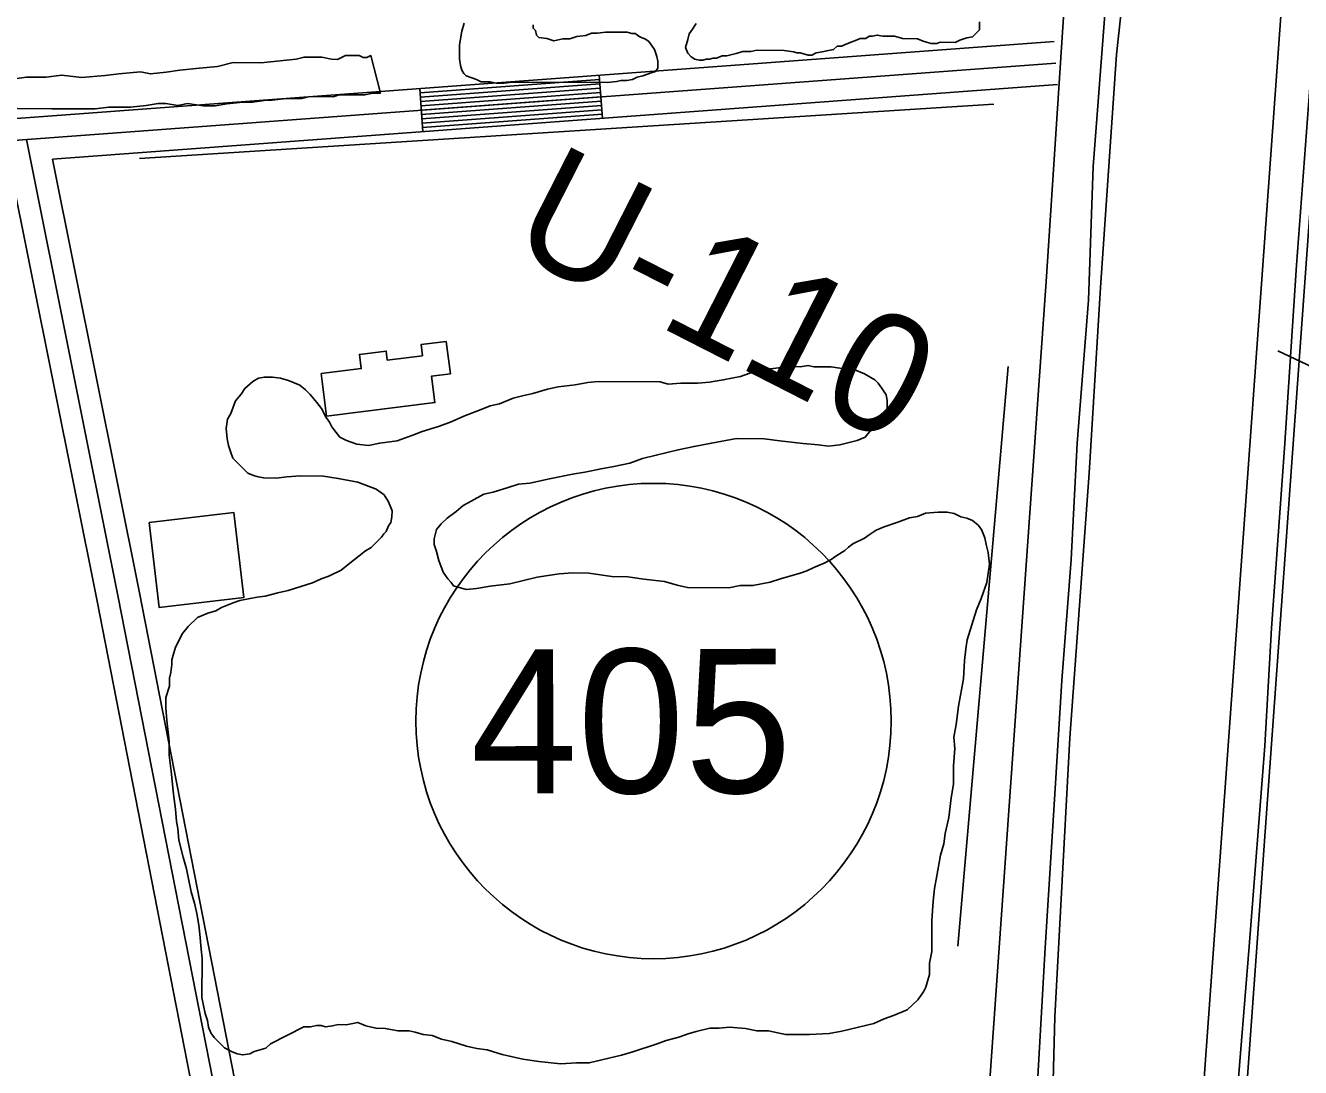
# Model space of a CAD drawing. Extents: x 3324104 to 3361979, y 612876 to 638273.
# Drawn here: x 3331727 to 3332612, y 619844 to 620567 of the extents above; entities that cross this region are included whole.
import ezdxf

# ---------------------------------------------------------------- set-up
doc = ezdxf.new("R2010")
doc.units = 0
for name, color, linetype in [('V-BLDG-OTLN', 7, 'Continuous'), ('V-FLOD-BASE', 7, 'Continuous'), ('V-LEVE-TOET', 7, 'Continuous'), ('V-RIVR-RANG', 7, 'Continuous'), ('V-RIVR-RANG-IDEN', 7, 'Continuous'), ('V-ROAD-CNTR', 7, 'Continuous'), ('V-ROAD-IDEN', 7, 'Continuous'), ('V-SITE-VEGE', 7, 'Continuous'), ('V-SURV-LINE', 7, 'Continuous'), ('V-TOPO-SHOR', 7, 'Continuous')]:
    doc.layers.add(name, color=color, linetype=linetype)

msp = doc.modelspace()

# ---------------------------------------------------------------- linework, layer by layer
at = {"layer": 'V-BLDG-OTLN'}
for points in [[(3331932.51, 620325.57), (3331960.27, 620329.03), (3331959.05, 620338.86), (3331977.63, 620341.18), (3331978.41, 620334.97), (3332002.84, 620338.01), (3332001.88, 620345.68), (3332019.39, 620347.86), (3332022.18, 620325.5), (3332009.18, 620323.88), (3332011.48, 620305.46), (3331936.19, 620296.08)], [(3331813.16, 620222.2), (3331871.86, 620229.1), (3331878.8, 620170.08), (3331820.09, 620163.18)]]:
    msp.add_lwpolyline(points, close=True, dxfattribs=at)
at = {"layer": 'V-FLOD-BASE'}
msp.add_lwpolyline([(3332644.39, 620913.63), (3332627.71, 620653.49), (3332619.33, 620530.41), (3332609.74, 620400.92), (3332601.33, 620273.76), (3332592.35, 620148.94), (3332587.74, 620067.27), (3332576.92, 619927.86), (3332564.88, 619779.71), (3332557.77, 619672.97), (3332548.24, 619552.81), (3332541.17, 619452.49), (3332532.75, 619322.41), (3332523.3, 619214.51), (3332513.7, 619084.43), (3332503.35, 618926.94), (3332491.35, 618785.79), (3332479.31, 618638.23), (3332469.71, 618508.16), (3332468.71, 618442.22), (3332469.4, 618368.69), (3332472.62, 618324.9), (3332482.7, 618264.38)], dxfattribs=at)
at = {"layer": 'V-LEVE-TOET'}
msp.add_lwpolyline([(3332531.88, 620980.18), (3332484.63, 620547.04), (3332473.67, 620385.46), (3332465.83, 620256.54), (3332452.39, 620072.81), (3332441.8, 619879.13), (3332437.91, 619728.6), (3332431.25, 619600.26), (3332422.72, 619454.42), (3332407.96, 619247.35), (3332390.43, 619063.06), (3332379.98, 618890.39), (3332365.34, 618701.99), (3332353.18, 618535.75), (3332349.04, 618435.99), (3332347.85, 618343.21), (3332354.13, 618264.15)], dxfattribs=at)
at = {"layer": 'V-RIVR-RANG'}
msp.add_line((3332596.7, 620341.5), (3333842.42, 619747.72), dxfattribs=at)
at = {"layer": 'V-ROAD-CNTR'}
for p, q in [((3332125.58, 620532.66), (3332127.8, 620502.74)), ((3332000.93, 620523.4), (3332003.15, 620493.49))]:
    msp.add_line(p, q, dxfattribs=at)
for points in [[(3335801.64, 625083.23), (3334881.14, 624260.2), (3334472.9, 623895.86), (3334358.03, 623790.33), (3334255.06, 623697.12), (3334200.72, 623647.7), (3334152.34, 623600.3), (3334077.17, 623518.63), (3333606.74, 622932.83), (3332948.78, 622115.42), (3332638.66, 621722.91), (3332601.14, 621669.54), (3332582.07, 621643.44), (3332550.87, 621581.86), (3332533.19, 621530.42), (3332516.71, 621467.25), (3332503.76, 621368.16), (3332484.68, 621134.88), (3332435.85, 620389.61)], [(3329012.52, 620307.8), (3330154.95, 620386.42), (3332441.53, 620556.1)], [(3328212.94, 620237.75), (3330156.02, 620371.46), (3332442.64, 620541.14)], [(3331746.04, 620474.41), (3332443.75, 620526.18)], [(3332001.15, 620520.41), (3332125.8, 620529.66)], [(3332001.37, 620517.42), (3332126.03, 620526.67)], [(3332001.59, 620514.43), (3332126.25, 620523.68)], [(3332001.81, 620511.44), (3332126.47, 620520.69)], [(3332002.03, 620508.45), (3332126.69, 620517.7)], [(3332002.26, 620505.45), (3332126.91, 620514.7)], [(3332002.48, 620502.46), (3332127.14, 620511.71)], [(3332002.7, 620499.47), (3332127.36, 620508.72)], [(3332002.92, 620496.48), (3332127.58, 620505.73)], [(3331728, 620488.11), (3331791.57, 620170.47)], [(3331715.89, 620472.17), (3331776.86, 620167.53)], [(3331746.04, 620474.41), (3331806.28, 620173.41)], [(3332435.85, 620389.61), (3332374.68, 619523.73), (3332301.29, 618552.75), (3332296.7, 618455.52), (3332294.24, 618354.65), (3332298.4, 618267.12)], [(3331806.29, 620173.35), (3331876.48, 619814.75)], [(3331776.85, 620167.59), (3331847.12, 619808.59)], [(3331791.57, 620170.47), (3331861.8, 619811.67)]]:
    msp.add_lwpolyline(points, dxfattribs=at)
at = {"layer": 'V-ROAD-IDEN'}
msp.add_circle((3332163.26, 620084.4), 165, dxfattribs=at)
msp.add_circle((3332163.26, 620084.4), 165, dxfattribs=at)
at = {"layer": 'V-SITE-VEGE'}
for points in [[(3332389.54, 620569.71), (3332389.5, 620564.13), (3332384.69, 620559.38), (3332380.7, 620558.61), (3332375.91, 620557.05), (3332372.72, 620555.48), (3332362.36, 620555.55), (3332359.97, 620554.77), (3332355.99, 620554.79), (3332352.81, 620555.61), (3332350.42, 620556.42), (3332346.45, 620558.04), (3332336.09, 620558.11), (3332333.71, 620558.92), (3332330.53, 620559.73), (3332322.56, 620559.79), (3332318.59, 620560.61), (3332315.4, 620559.83), (3332313, 620559.85), (3332310.61, 620558.27), (3332306.62, 620558.29), (3332303.43, 620556.72), (3332301.03, 620555.94), (3332297.04, 620554.37), (3332293.84, 620552.8), (3332290.66, 620552.82), (3332288.25, 620550.45), (3332283.47, 620549.68), (3332280.28, 620548.91), (3332276.29, 620548.14), (3332273.09, 620546.56), (3332270.7, 620546.58), (3332265.14, 620548.21), (3332262.75, 620548.22), (3332260.36, 620549.04), (3332254, 620549.87), (3332234.88, 620550), (3332230.9, 620549.23), (3332225.32, 620549.26), (3332220.53, 620547.7), (3332214.15, 620546.15), (3332210.96, 620546.17), (3332206.97, 620544.6), (3332204.58, 620544.62), (3332202.18, 620543.83), (3332199.79, 620543.85), (3332197.4, 620543.07), (3332195.01, 620543.09)], [(3332151.92, 620531.41), (3332148.73, 620529.84), (3332144.74, 620529.07), (3332140.75, 620529.1), (3332137.56, 620528.32), (3332131.19, 620527.57), (3332065.07, 620528), (3332059.5, 620527.23), (3332053.92, 620527.27), (3332049.94, 620528.09), (3332043.57, 620528.13), (3332040.4, 620529.75), (3332033.24, 620532.18), (3332031.66, 620533.79), (3332030.08, 620536.19), (3332029.31, 620539.38), (3332028.54, 620544.16), (3332028.6, 620553.72), (3332030.26, 620563.27), (3332031.88, 620568.83)], [(3332079.67, 620567.72), (3332079.66, 620565.34), (3332081.24, 620563.73), (3332082.02, 620560.54), (3332083.6, 620558.94), (3332089.17, 620558.11), (3332093.94, 620556.48), (3332100.32, 620558.03), (3332105.1, 620558), (3332109.89, 620559.57), (3332116.26, 620560.32), (3332120.26, 620561.89), (3332124.24, 620561.86), (3332129.82, 620562.62), (3332144.95, 620562.53), (3332148.14, 620561.71), (3332150.52, 620561.69), (3332153.69, 620559.28), (3332157.67, 620557.66), (3332160.05, 620556.05), (3332162.42, 620552.85), (3332163.99, 620550.45), (3332165.56, 620545.66), (3332166.33, 620542.47), (3332166.3, 620537.7), (3332164.69, 620535.32), (3332162.3, 620534.54), (3332155.91, 620532.19), (3332151.92, 620531.41)], [(3332195.01, 620543.09), (3332191.83, 620543.9), (3332189.45, 620545.51), (3332187.08, 620547.92), (3332185.51, 620551.91), (3332187.14, 620557.47), (3332187.96, 620561.45), (3332190.37, 620564.62), (3332192.79, 620568.59)], [(3331719.58, 620530.15), (3331727.79, 620531.46), (3331741.45, 620531.37), (3331752.4, 620532.67), (3331766.05, 620531.21), (3331782.46, 620532.47), (3331792.04, 620533.78), (3331807.08, 620535.05), (3331813.9, 620533.64), (3331824.85, 620534.94), (3331834.42, 620536.24), (3331848.1, 620537.52), (3331860.41, 620538.81), (3331871.36, 620541.47), (3331890.49, 620541.34), (3331915.11, 620543.92), (3331920.58, 620545.25), (3331932.88, 620545.17), (3331939.71, 620543.76), (3331943.81, 620543.73), (3331949.29, 620546.43), (3331958.86, 620546.37), (3331961.58, 620544.98)], [(3331961.58, 620544.98), (3331964.31, 620544.97), (3331967.06, 620546.32), (3331973.72, 620520.31)], [(3331973.72, 620520.31), (3331968.26, 620520.34), (3331962.78, 620519.01), (3331954.58, 620519.06), (3331945.01, 620519.12), (3331940.91, 620517.79), (3331924.51, 620517.89), (3331919.03, 620516.56), (3331908.1, 620516.63), (3331898.52, 620515.33), (3331894.42, 620515.35), (3331884.85, 620514.05), (3331878.01, 620514.09), (3331867.07, 620512.79), (3331858.86, 620511.48), (3331850.66, 620511.53), (3331839.74, 620512.97), (3331832.9, 620511.65), (3331824.71, 620513.07), (3331819.24, 620513.1), (3331811.03, 620511.79), (3331800.09, 620510.49), (3331785.06, 620510.59), (3331775.48, 620509.29), (3331765.91, 620509.35), (3331745.41, 620509.48), (3331697.58, 620509.79)], [(3332230.01, 620325.82), (3332234.8, 620327.38), (3332239.58, 620327.35), (3332244.37, 620328.91), (3332249.95, 620329.67), (3332253.94, 620330.44), (3332265.09, 620330.37), (3332270.67, 620331.13), (3332274.65, 620330.31), (3332286.6, 620330.23), (3332296.94, 620328.57), (3332304.1, 620327.73), (3332309.66, 620325.31), (3332316.81, 620321.28), (3332319.18, 620318.87), (3332321.55, 620315.67), (3332324.7, 620310.87), (3332325.48, 620306.88), (3332325.43, 620300.51), (3332323.81, 620296.54), (3332320.6, 620292.58), (3332314.19, 620286.25), (3332310.18, 620281.49), (3332304.59, 620279.14), (3332292.62, 620276.03), (3332284.65, 620275.28), (3332277.48, 620276.13), (3332267.14, 620276.99), (3332252.81, 620278.68), (3332240.08, 620280.35), (3332220.96, 620280.47)], [(3331829.69, 620130.07), (3331831.32, 620135.63), (3331836.16, 620145.16), (3331840.17, 620149.92), (3331846.59, 620156.24), (3331853.78, 620159.39), (3331859.36, 620160.94), (3331863.36, 620163.31), (3331871.35, 620166.44), (3331876.13, 620168), (3331883.31, 620169.55), (3331888.1, 620170.32), (3331893.68, 620171.08), (3331902.46, 620173.41), (3331909.63, 620174.95), (3331926.4, 620180.42), (3331931.98, 620182.78), (3331938.38, 620185.12), (3331946.36, 620189.05), (3331951.17, 620193.01), (3331963.18, 620202.49), (3331967.17, 620204.85), (3331974.39, 620211.97), (3331976, 620214.35), (3331977.6, 620215.93), (3331979.22, 620219.91), (3331980.83, 620222.29), (3331981.65, 620226.26), (3331981.68, 620230.24), (3331980.9, 620232.64), (3331979.33, 620236.63), (3331976.18, 620241.43), (3331970.62, 620245.45), (3331957.91, 620250.31), (3331944.39, 620252.79), (3331934.04, 620254.45), (3331918.11, 620254.55), (3331908.55, 620253.82), (3331901.38, 620253.07), (3331892.61, 620253.12), (3331888.64, 620253.95), (3331885.46, 620254.76), (3331881.48, 620256.38), (3331875.95, 620261.99), (3331871.2, 620266.8), (3331869.64, 620271.59), (3331868.07, 620275.58), (3331867.3, 620280.37), (3331866.55, 620287.54), (3331867.39, 620293.91), (3331869.8, 620297.88), (3331873.05, 620306.62), (3331877.06, 620311.37), (3331879.47, 620315.34), (3331885.08, 620320.08), (3331889.08, 620322.44), (3331893.07, 620323.21), (3331898.64, 620323.18), (3331904.21, 620322.35), (3331909.78, 620320.72), (3331917.72, 620317.48), (3331921.68, 620314.27), (3331924.85, 620311.06), (3331929.59, 620305.45), (3331932.75, 620301.45), (3331935.9, 620295.06), (3331938.27, 620291.86), (3331939.84, 620288.66), (3331943, 620284.66), (3331945.37, 620281.46), (3331950.13, 620279.04), (3331957.29, 620276.6), (3331965.24, 620275.75), (3331973.22, 620277.29), (3331985.18, 620278.81), (3331997.95, 620283.51), (3332001.95, 620285.07), (3332014.71, 620288.98), (3332022.7, 620292.11), (3332031.49, 620296.04), (3332043.47, 620300.74), (3332049.85, 620303.09), (3332056.23, 620304.64), (3332065.82, 620308.56), (3332072.2, 620310.11), (3332079.38, 620311.66), (3332089.75, 620314.78), (3332096.93, 620316.32), (3332108.89, 620317.84), (3332117.66, 620319.37), (3332124.83, 620320.13), (3332167.85, 620319.84), (3332173.41, 620318.22), (3332182.18, 620318.96), (3332194.13, 620318.88), (3332202.1, 620319.63), (3332206.08, 620320.4), (3332211.66, 620321.16), (3332218.84, 620322.7), (3332223.63, 620323.47), (3332230.01, 620325.82)], [(3332220.96, 620280.47), (3332203.42, 620277.4), (3332191.45, 620275.09), (3332180.29, 620272.77), (3332165.13, 620268.89), (3332155.56, 620266.56), (3332146.77, 620263.43), (3332135.6, 620261.11), (3332126.84, 620259.58), (3332115.67, 620257.26), (3332106.9, 620255.72), (3332090.95, 620252.64), (3332077.39, 620249.54), (3332069.42, 620248.8), (3332062.23, 620246.45), (3332051.86, 620243.33), (3332045.48, 620241.78), (3332036.68, 620237.06), (3332031.09, 620233.91), (3332026.28, 620229.96), (3332019.88, 620225.22), (3332015.87, 620221.26), (3332012.66, 620217.3), (3332011.02, 620210.94), (3332011, 620206.96), (3332012.56, 620202.17), (3332014.11, 620195.79), (3332017.25, 620187.8), (3332020.4, 620183), (3332022.78, 620180.6), (3332024.35, 620178.2), (3332033.1, 620175.75), (3332040.27, 620176.5), (3332049.84, 620178.03), (3332063.39, 620179.54), (3332082.54, 620184.19), (3332097.69, 620186.48), (3332107.25, 620187.22), (3332118.4, 620187.15), (3332134.31, 620184.66), (3332145.47, 620184.58), (3332156.61, 620182.92), (3332170.93, 620181.23), (3332179.68, 620178.79), (3332186.84, 620177.15), (3332215.51, 620176.96), (3332223.49, 620178.5), (3332232.25, 620178.45), (3332244.21, 620180.76), (3332251.39, 620183.1), (3332264.96, 620187), (3332269.75, 620188.56), (3332274.55, 620190.92), (3332281.73, 620194.06), (3332286.53, 620196.42), (3332289.73, 620198.78), (3332296.13, 620202.73), (3332298.53, 620205.1), (3332301.73, 620207.47), (3332309.72, 620211.4), (3332312.93, 620213.77), (3332317.73, 620216.92), (3332323.32, 620219.28), (3332332.89, 620222.4), (3332340.88, 620225.54), (3332346.46, 620226.3), (3332352.05, 620228.65), (3332360.82, 620229.39), (3332367.19, 620229.35), (3332371.96, 620228.52), (3332376.73, 620226.1), (3332380.71, 620225.28), (3332384.68, 620223.66), (3332388.64, 620220.45), (3332391.01, 620217.25), (3332393.36, 620211.66), (3332394.13, 620206.87), (3332395.69, 620201.29), (3332396.43, 620193.32), (3332394.75, 620180.58), (3332390.7, 620169.46), (3332387.46, 620161.52), (3332380.96, 620140.85), (3332380.12, 620134.48), (3332379.27, 620126.52), (3332378.39, 620113.78), (3332375.08, 620094.69), (3332373.41, 620081.95), (3332371.76, 620073.2), (3332372.5, 620065.23), (3332371.63, 620053.29), (3332371.55, 620040.55), (3332369.89, 620031), (3332368.21, 620017.46), (3332365.75, 620006.33), (3332364.91, 619999.17), (3332362.47, 619991.22), (3332359.98, 619976.9), (3332358.34, 619968.15), (3332357.48, 619959.39), (3332356.6, 619945.85)], [(3332356.6, 619945.85), (3332356.46, 619924.35), (3332354.81, 619916.4), (3332354.76, 619908.43), (3332353.13, 619902.86), (3332352.32, 619899.68), (3332350.7, 619896.51), (3332346.68, 619890.96), (3332339.47, 619883.84), (3332329.89, 619879.92), (3332323.5, 619877.57), (3332316.31, 619874.43), (3332293.97, 619869), (3332285.2, 619867.46), (3332271.66, 619866.75), (3332254.93, 619866.86), (3332243, 619869.33), (3332235.03, 619869.38), (3332227.08, 619871.02), (3332215.93, 619871.89), (3332208.76, 619871.14), (3332202.39, 619871.18), (3332192.81, 619868.85), (3332187.23, 619867.3), (3332180.84, 619864.95), (3332172.06, 619862.61), (3332165.68, 619860.27), (3332148.91, 619854.8), (3332140.93, 619852.46), (3332118.6, 619847.03), (3332109.83, 619847.08), (3332098.68, 619846.36), (3332083.56, 619848.05), (3332072.41, 619849.72), (3332058.1, 619853), (3332047.77, 619856.25), (3332040.6, 619857.09), (3332033.44, 619858.73), (3332023.11, 619861.98), (3332015.95, 619863.62), (3332009.59, 619866.05), (3332003.23, 619866.89), (3331997.66, 619868.52), (3331993.69, 619869.34), (3331985.72, 619869.39), (3331980.95, 619870.22), (3331976.97, 619871.04), (3331970.6, 619871.08), (3331967.42, 619871.9), (3331963.44, 619872.72), (3331957.88, 619875.15), (3331949.9, 619873.61), (3331944.33, 619873.64), (3331940.34, 619872.87), (3331935.56, 619872.11), (3331932.38, 619872.93), (3331929.19, 619872.95), (3331925.2, 619872.17), (3331920.42, 619872.21), (3331897.25, 619860.41), (3331894.04, 619857.24), (3331890.85, 619856.46), (3331886.06, 619854.9), (3331882.86, 619853.33), (3331878.08, 619852.57), (3331874.1, 619853.39), (3331870.13, 619855.01), (3331865.37, 619857.43), (3331858.25, 619864.64), (3331855.88, 619867.84), (3331854.31, 619871.83), (3331853.54, 619876.62), (3331851.98, 619881.41), (3331849.66, 619892.58), (3331849.84, 619919.66), (3331849.08, 619926.03), (3331848.35, 619936.39), (3331847.6, 619942.77), (3331846.06, 619950.74), (3331844.51, 619957.92), (3331842.17, 619965.9), (3331839.86, 619977.07), (3331839.09, 619981.85), (3331836.75, 619989.83), (3331833.64, 620001.8), (3331832.9, 620009.77), (3331832.13, 620014.56), (3331831.39, 620023.32), (3331829.87, 620033.69), (3331828.38, 620049.63), (3331826.85, 620060.79), (3331826.92, 620070.35), (3331825.42, 620084.69), (3331824.68, 620093.46), (3331824.72, 620100.63), (3331827.16, 620108.58), (3331827.2, 620114.16), (3331828.02, 620118.13), (3331828.85, 620123.7), (3331828.87, 620126.89), (3331829.69, 620130.07)]]:
    msp.add_lwpolyline(points, dxfattribs=at)
at = {"layer": 'V-SURV-LINE'}
for points in [[(3332486.24, 619015.84), (3332657.04, 621382)], [(3332686.97, 621379.85), (3332516.16, 619013.69)]]:
    msp.add_lwpolyline(points, dxfattribs=at)
at = {"layer": 'V-TOPO-SHOR'}
for p, q in [((3331806.46, 620474.95), (3332399.61, 620512.65)), ((3332374.57, 619928.15), (3332409.37, 620330.57))]:
    msp.add_line(p, q, dxfattribs=at)
msp.add_lwpolyline([(3332372.94, 619048.03), (3332382.8, 619156.3), (3332390.3, 619268.56), (3332400.38, 619349.74), (3332404.69, 619462.42), (3332414.19, 619576.66), (3332420.6, 619706.06), (3332428.89, 619817.12), (3332435.17, 619927), (3332441.83, 620033.7), (3332446.72, 620112.52), (3332453.24, 620196.52), (3332457.35, 620277.34), (3332465.16, 620376.45), (3332468.54, 620469.23), (3332476.37, 620571.93), (3332484.62, 620676.62), (3332492.06, 620780.12), (3332504.76, 620911.99)], dxfattribs=at)

# ---------------------------------------------------------------- texts
at = {"layer": 'V-RIVR-RANG-IDEN'}
msp.add_text('U-110', height=83, rotation=332.98196, dxfattribs=at).set_placement((3332060.73, 620412.58))
at = {"layer": 'V-ROAD-IDEN'}
msp.add_text('405', height=100, rotation=0.1, dxfattribs=at).set_placement((3332036.18, 620034.18))

doc.saveas('drawing.dxf')
